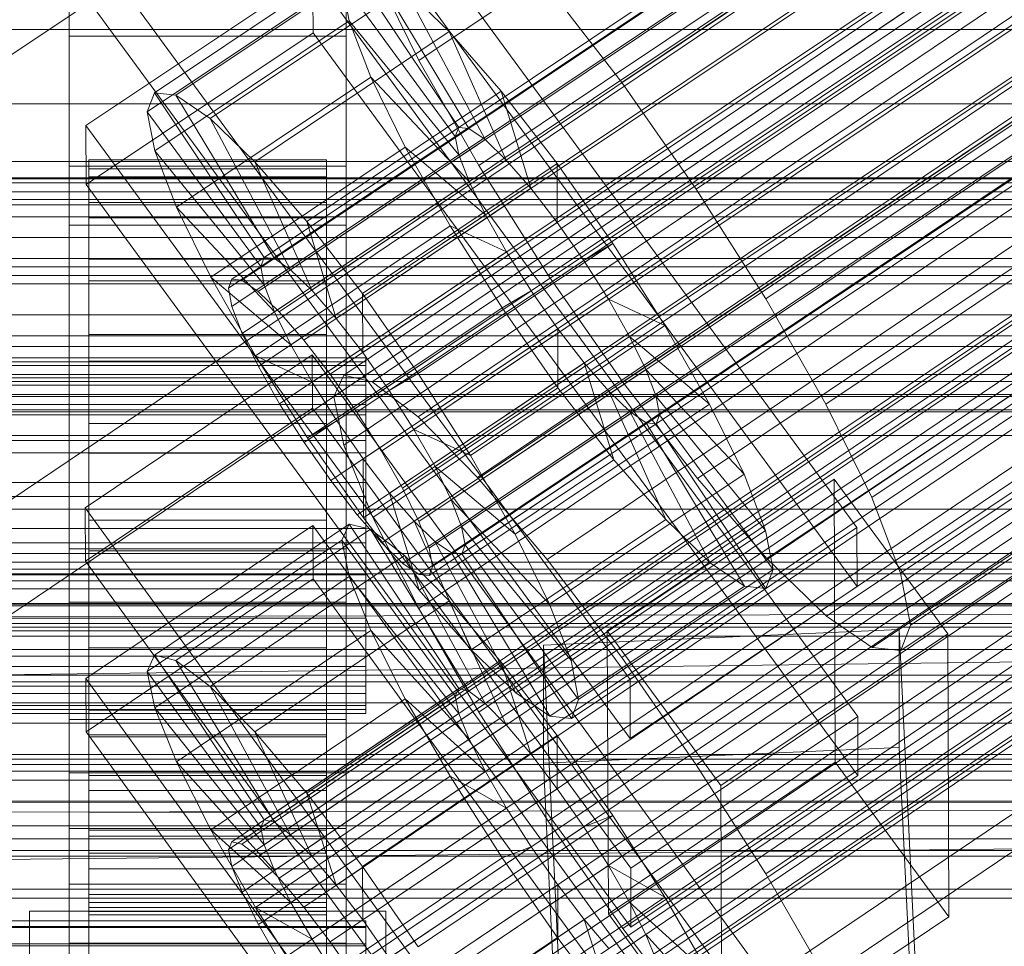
# Model space of a CAD drawing. Header units: millimetres. Extents: x -1970 to 61924, y -58230 to 6847.
# Tile 299 of 656: x 130 to 180, y -33232 to -33186. Entities that reach past the tile are written whole.
import ezdxf

# ---------------------------------------------------------------- set-up
doc = ezdxf.new("R2010")
doc.units = ezdxf.units.MM
for name, color, linetype, lineweight in [('frontal_C01', 7, 'Continuous', 0), ('frontal_C02', 7, 'Continuous', 0), ('frontal_C03', 7, 'Continuous', 0), ('frontal_secador', 7, 'Continuous', 0)]:
    doc.layers.add(name, color=color, linetype=linetype, lineweight=lineweight)

msp = doc.modelspace()

# ---------------------------------------------------------------- linework, layer by layer
at = {"layer": 'frontal_C01'}
for p, q in [((146.872, -33203.459), (331.181, -33079.124)), ((148.32, -33203.808), (332.629, -33079.473)), ((146.383, -33204.548), (330.692, -33080.214)), ((150.629, -33205.573), (334.938, -33081.238)), ((146.887, -33207.003), (331.197, -33082.669)), ((141.045, -33227.429), (354.844, -33083.201)), ((141.218, -33227.043), (355.017, -33082.814)), ((141.731, -33227.166), (355.53, -33082.938)), ((142.549, -33227.792), (356.348, -33083.564)), ((141.224, -33228.299), (355.022, -33084.07)), ((143.617, -33228.876), (357.415, -33084.648)), ((153.641, -33208.633), (337.95, -33084.299)), ((141.742, -33229.593), (355.541, -33085.365)), ((144.861, -33230.346), (358.659, -33086.117)), ((148.35, -33210.656), (332.659, -33086.321)), ((142.565, -33231.223), (356.363, -33086.995)), ((359.995, -33087.872), (146.196, -33232.1)), ((157.152, -33212.78), (341.461, -33088.446)), ((143.635, -33233.079), (357.434, -33088.851)), ((147.533, -33234.02), (361.332, -33089.791)), ((144.881, -33235.033), (358.68, -33090.805)), ((150.672, -33215.258), (334.981, -33090.923)), ((148.779, -33235.974), (362.578, -33091.746)), ((146.218, -33236.953), (360.017, -33092.725)), ((149.85, -33237.829), (363.648, -33093.601)), ((345.231, -33093.397), (160.922, -33217.731)), ((147.554, -33238.707), (361.352, -33094.479)), ((150.672, -33239.46), (364.471, -33095.232)), ((148.798, -33240.177), (362.596, -33095.948)), ((153.694, -33220.495), (338.003, -33096.16)), ((151.191, -33240.754), (364.989, -33096.526)), ((149.865, -33241.261), (363.664, -33097.033)), ((150.683, -33241.887), (364.482, -33097.658)), ((151.369, -33241.624), (365.168, -33097.396)), ((151.196, -33242.01), (364.995, -33097.782)), ((164.693, -33223.149), (349.002, -33098.815)), ((157.211, -33226.01), (341.52, -33101.675)), ((168.21, -33228.665), (352.519, -33104.33)), ((160.982, -33231.428), (345.291, -33107.093)), ((171.232, -33233.902), (355.541, -33109.567)), ((164.752, -33236.379), (349.061, -33112.044)), ((228.298, -33143.494), (130, -33209.806)), ((130, -33215.586), (228.298, -33149.274)), ((-342.5, -33189.755), (342.5, -33189.755)), ((342.5, -33195.462), (-342.5, -33195.462)), ((300, -33197.985), (-300, -33197.985)), ((300, -33202.015), (-300, -33202.015)), ((133.809, -33210.173), (145.277, -33202.437)), ((145.277, -33202.437), (145.289, -33205.133)), ((145.277, -33202.437), (172.809, -33240.291)), ((146.383, -33204.548), (146.872, -33203.459)), ((146.872, -33203.459), (148.32, -33203.808)), ((148.32, -33203.808), (150.629, -33205.573)), ((342.5, -33204.538), (-342.5, -33204.538)), ((146.887, -33207.003), (146.383, -33204.548)), ((145.289, -33205.133), (133.821, -33212.87)), ((172.821, -33242.988), (145.289, -33205.133)), ((150.629, -33205.573), (153.641, -33208.633)), ((148.35, -33210.656), (146.887, -33207.003)), ((153.641, -33208.633), (157.152, -33212.78)), ((133.821, -33212.87), (133.809, -33210.173)), ((161.341, -33248.028), (133.809, -33210.173)), ((342.5, -33210.245), (-342.5, -33210.245)), ((150.672, -33215.258), (148.35, -33210.656)), ((133.847, -33218.801), (145.315, -33211.065)), ((137.313, -33217.622), (147.143, -33210.991)), ((145.315, -33211.065), (145.327, -33213.761)), ((145.315, -33211.065), (172.847, -33248.919)), ((147.143, -33210.991), (146.777, -33211.806)), ((148.226, -33211.252), (147.143, -33210.991)), ((147.143, -33210.991), (152.686, -33219.306)), ((138.396, -33217.883), (148.226, -33211.252)), ((149.953, -33212.573), (148.226, -33211.252)), ((148.226, -33211.252), (153.199, -33219.43)), ((136.948, -33218.437), (146.777, -33211.806)), ((146.777, -33211.806), (152.513, -33219.692)), ((146.777, -33211.806), (147.155, -33213.642)), ((133, -33214.932), (133, -33212.235)), ((133, -33212.235), (147, -33212.235)), ((133, -33258.458), (133, -33212.235)), ((140.123, -33219.204), (149.953, -33212.573)), ((147, -33212.235), (147, -33214.932)), ((147, -33212.235), (147, -33258.458)), ((152.207, -33214.862), (149.953, -33212.573)), ((149.953, -33212.573), (154.017, -33220.055)), ((133.821, -33212.87), (161.353, -33250.724)), ((157.152, -33212.78), (160.922, -33217.731)), ((137.325, -33220.274), (147.155, -33213.642)), ((147.155, -33213.642), (152.692, -33220.562)), ((147.155, -33213.642), (148.249, -33216.375)), ((145.327, -33213.761), (133.859, -33221.497)), ((172.859, -33251.615), (145.327, -33213.761)), ((147, -33214.932), (133, -33214.932)), ((133, -33214.932), (133, -33261.154)), ((142.377, -33221.493), (152.207, -33214.862)), ((147, -33261.154), (147, -33214.932)), ((154.833, -33217.964), (152.207, -33214.862)), ((152.207, -33214.862), (155.085, -33221.14)), ((153.694, -33220.495), (150.672, -33215.258)), ((138.419, -33223.006), (148.249, -33216.375)), ((148.249, -33216.375), (153.21, -33221.857)), ((148.249, -33216.375), (149.985, -33219.817)), ((136.948, -33218.437), (137.313, -33217.622)), ((142.856, -33225.937), (137.313, -33217.622)), ((137.313, -33217.622), (138.396, -33217.883)), ((143.369, -33226.061), (138.396, -33217.883)), ((138.396, -33217.883), (140.123, -33219.204)), ((145.003, -33224.595), (154.833, -33217.964)), ((157.653, -33221.667), (154.833, -33217.964)), ((154.833, -33217.964), (156.329, -33222.609)), ((160.922, -33217.731), (164.693, -33223.149)), ((342.5, -33218.63), (-342.5, -33218.63)), ((142.683, -33226.324), (136.948, -33218.437)), ((137.325, -33220.274), (136.948, -33218.437)), ((133.859, -33221.497), (133.847, -33218.801)), ((161.379, -33256.655), (133.847, -33218.801)), ((144.188, -33226.687), (140.123, -33219.204)), ((140.123, -33219.204), (142.377, -33221.493)), ((152.686, -33219.306), (142.856, -33225.937)), ((153.199, -33219.43), (143.369, -33226.061)), ((152.513, -33219.692), (152.686, -33219.306)), ((152.686, -33219.306), (153.199, -33219.43)), ((153.199, -33219.43), (154.017, -33220.055)), ((140.156, -33226.448), (149.985, -33219.817)), ((152.513, -33219.692), (142.683, -33226.324)), ((154.017, -33220.055), (144.188, -33226.687)), ((149.985, -33219.817), (154.033, -33223.487)), ((149.985, -33219.817), (152.246, -33223.734)), ((152.692, -33220.562), (152.513, -33219.692)), ((154.017, -33220.055), (155.085, -33221.14)), ((142.862, -33227.193), (137.325, -33220.274)), ((138.419, -33223.006), (137.325, -33220.274)), ((152.692, -33220.562), (142.862, -33227.193)), ((153.21, -33221.857), (152.692, -33220.562)), ((157.211, -33226.01), (153.694, -33220.495)), ((133, -33223.559), (133, -33220.863)), ((133, -33220.863), (147, -33220.863)), ((133, -33267.086), (133, -33220.863)), ((134, -33231.046), (134, -33221.047)), ((134, -33221.047), (134, -33221.639)), ((134, -33221.047), (146, -33221.047)), ((134, -33221.749), (134, -33221.047)), ((146, -33221.639), (146, -33221.047)), ((146, -33221.047), (146, -33231.046)), ((146, -33221.047), (146, -33221.749)), ((147, -33220.863), (147, -33223.559)), ((147, -33220.863), (147, -33267.086)), ((133.859, -33221.497), (161.391, -33259.352)), ((145.255, -33227.771), (142.377, -33221.493)), ((142.377, -33221.493), (145.003, -33224.595)), ((155.085, -33221.14), (145.255, -33227.771)), ((155.085, -33221.14), (156.329, -33222.609)), ((134, -33231.327), (134, -33221.639)), ((134, -33221.639), (134, -33223.486)), ((134, -33221.639), (146, -33221.639)), ((134, -33231.379), (134, -33221.749)), ((134, -33221.749), (146, -33221.749)), ((134, -33223.699), (134, -33221.749)), ((153.21, -33221.857), (143.38, -33228.488)), ((146, -33223.486), (146, -33221.639)), ((146, -33221.639), (146, -33231.327)), ((146, -33221.749), (146, -33231.379)), ((146, -33221.749), (146, -33223.699)), ((157.653, -33221.667), (147.823, -33228.299)), ((154.033, -33223.487), (153.21, -33221.857)), ((157.665, -33224.364), (157.653, -33221.667)), ((160.474, -33225.72), (157.653, -33221.667)), ((156.329, -33222.609), (146.499, -33229.24)), ((156.329, -33222.609), (157.665, -33224.364)), ((143.38, -33228.488), (138.419, -33223.006)), ((140.156, -33226.448), (138.419, -33223.006)), ((342.5, -33223.469), (-342.5, -33223.469)), ((147, -33223.559), (133, -33223.559)), ((133, -33223.559), (133, -33269.782)), ((134, -33232.201), (134, -33223.486)), ((134, -33223.486), (134, -33226.461)), ((134, -33223.486), (146, -33223.486)), ((154.033, -33223.487), (144.203, -33230.118)), ((146, -33226.461), (146, -33223.486)), ((146, -33223.486), (146, -33232.201)), ((147, -33269.782), (147, -33223.559)), ((155.103, -33225.343), (154.033, -33223.487)), ((164.693, -33223.149), (168.21, -33228.665)), ((134, -33232.302), (134, -33223.699)), ((134, -33223.699), (146, -33223.699)), ((134, -33226.762), (134, -33223.699)), ((142.416, -33230.366), (152.246, -33223.734)), ((146, -33223.699), (146, -33232.302)), ((146, -33223.699), (146, -33226.762)), ((152.246, -33223.734), (155.103, -33225.343)), ((152.246, -33223.734), (154.877, -33227.86)), ((146.499, -33229.24), (145.003, -33224.595)), ((145.003, -33224.595), (147.823, -33228.299)), ((147.835, -33230.995), (157.665, -33224.364)), ((157.665, -33224.364), (159.001, -33226.283)), ((155.103, -33225.343), (145.274, -33231.974)), ((156.35, -33227.297), (155.103, -33225.343)), ((142.856, -33225.937), (142.683, -33226.324)), ((143.369, -33226.061), (142.856, -33225.937)), ((144.188, -33226.687), (143.369, -33226.061)), ((150.644, -33232.351), (160.474, -33225.72)), ((160.982, -33231.428), (157.211, -33226.01)), ((160.474, -33225.72), (159.001, -33226.283)), ((163.105, -33229.846), (160.474, -33225.72)), ((134, -33233.611), (134, -33226.461)), ((134, -33226.461), (134, -33230.362)), ((134, -33226.461), (146, -33226.461)), ((144.203, -33230.118), (140.156, -33226.448)), ((142.416, -33230.366), (140.156, -33226.448)), ((142.683, -33226.324), (142.862, -33227.193)), ((146, -33230.362), (146, -33226.461)), ((146, -33226.461), (146, -33233.611)), ((159.001, -33226.283), (149.171, -33232.914)), ((159.001, -33226.283), (160.247, -33228.238)), ((134, -33233.753), (134, -33226.762)), ((134, -33226.762), (146, -33226.762)), ((134, -33230.73), (134, -33226.762)), ((141.045, -33227.429), (141.218, -33227.043)), ((141.218, -33227.043), (141.731, -33227.166)), ((145.255, -33227.771), (144.188, -33226.687)), ((146, -33226.762), (146, -33233.753)), ((146, -33226.762), (146, -33230.73)), ((141.224, -33228.299), (141.045, -33227.429)), ((141.731, -33227.166), (142.549, -33227.792)), ((142.862, -33227.193), (143.38, -33228.488)), ((156.35, -33227.297), (146.52, -33233.928)), ((154.877, -33227.86), (156.35, -33227.297)), ((157.686, -33229.217), (156.35, -33227.297)), ((142.549, -33227.792), (143.617, -33228.876)), ((145.047, -33234.491), (154.877, -33227.86)), ((146.499, -33229.24), (145.255, -33227.771)), ((154.877, -33227.86), (157.698, -33231.913)), ((141.742, -33229.593), (141.224, -33228.299)), ((143.38, -33228.488), (144.203, -33230.118)), ((147.823, -33228.299), (147.835, -33230.995)), ((147.823, -33228.299), (150.644, -33232.351)), ((160.247, -33228.238), (150.417, -33234.869)), ((163.105, -33229.846), (160.247, -33228.238)), ((160.247, -33228.238), (161.318, -33230.093)), ((143.617, -33228.876), (144.861, -33230.346)), ((168.21, -33228.665), (171.232, -33233.902)), ((147.835, -33230.995), (146.499, -33229.24)), ((157.686, -33229.217), (147.856, -33235.848)), ((157.698, -33231.913), (157.686, -33229.217)), ((159.022, -33230.971), (157.686, -33229.217)), ((342.5, -33229.887), (-342.5, -33229.887)), ((142.565, -33231.223), (141.742, -33229.593)), ((153.275, -33236.477), (163.105, -33229.846)), ((165.365, -33233.763), (163.105, -33229.846)), ((134, -33235.459), (134, -33230.362)), ((134, -33230.362), (134, -33234.923)), ((134, -33230.362), (146, -33230.362)), ((145.274, -33231.974), (142.416, -33230.366)), ((145.047, -33234.491), (142.416, -33230.366)), ((144.203, -33230.118), (145.274, -33231.974)), ((144.861, -33230.346), (146.196, -33232.1)), ((146, -33234.923), (146, -33230.362)), ((146, -33230.362), (146, -33235.459)), ((161.318, -33230.093), (151.488, -33236.724)), ((165.365, -33233.763), (161.318, -33230.093)), ((161.318, -33230.093), (162.14, -33231.724)), ((-148, -33231.046), (148, -33231.046)), ((134, -33235.633), (134, -33230.73)), ((134, -33230.73), (146, -33230.73)), ((134, -33235.334), (134, -33230.73)), ((134, -33231.327), (134, -33231.046)), ((146, -33231.046), (134, -33231.046)), ((134, -33231.046), (134, -33231.379)), ((146, -33230.73), (146, -33235.633)), ((146, -33230.73), (146, -33235.334)), ((146, -33231.046), (146, -33231.327)), ((146, -33231.379), (146, -33231.046)), ((149.171, -33232.914), (147.835, -33230.995)), ((148, -33231.327), (148, -33231.046)), ((148, -33231.046), (148, -33231.379)), ((159.022, -33230.971), (149.192, -33237.602)), ((160.518, -33235.616), (159.022, -33230.971)), ((160.266, -33232.44), (159.022, -33230.971)), ((-148, -33231.327), (148, -33231.327)), ((-148, -33231.379), (148, -33231.379)), ((134, -33232.201), (134, -33231.327)), ((146, -33231.327), (134, -33231.327)), ((146, -33231.379), (134, -33231.379)), ((134, -33231.379), (134, -33232.302)), ((143.635, -33233.079), (142.565, -33231.223)), ((146, -33231.327), (146, -33232.201)), ((146, -33232.302), (146, -33231.379)), ((148, -33232.201), (148, -33231.327)), ((148, -33231.379), (148, -33232.302)), ((164.752, -33236.379), (160.982, -33231.428)), ((145.274, -33231.974), (146.52, -33233.928)), ((147.868, -33238.544), (157.698, -33231.913)), ((162.14, -33231.724), (152.311, -33238.355)), ((157.698, -33231.913), (160.518, -33235.616)), ((167.102, -33237.205), (162.14, -33231.724)), ((162.14, -33231.724), (162.659, -33233.018)), ((-148, -33232.201), (148, -33232.201)), ((-148, -33232.302), (148, -33232.302)), ((134, -33233.611), (134, -33232.201)), ((146, -33232.201), (134, -33232.201)), ((146, -33232.302), (134, -33232.302)), ((134, -33232.302), (134, -33233.753)), ((146, -33232.201), (146, -33233.611)), ((146, -33233.753), (146, -33232.302)), ((146.196, -33232.1), (147.533, -33234.02)), ((148, -33233.611), (148, -33232.201)), ((148, -33232.302), (148, -33233.753))]:
    msp.add_line(p, q, dxfattribs=at)
at = {"layer": 'frontal_C02'}
for p, q in [((141.218, -33198.616), (355.017, -33055.64)), ((141.731, -33198.672), (355.53, -33055.696)), ((141.045, -33199.07), (354.844, -33056.095)), ((142.549, -33199.234), (356.348, -33056.259)), ((141.224, -33200.004), (355.022, -33057.029)), ((143.617, -33200.265), (357.415, -33057.29)), ((141.742, -33201.354), (355.541, -33058.379)), ((144.861, -33201.694), (358.659, -33058.719)), ((142.565, -33203.028), (356.363, -33060.052)), ((359.995, -33060.448), (146.196, -33203.423)), ((143.635, -33204.911), (357.434, -33061.936)), ((147.533, -33205.336), (361.332, -33062.36)), ((144.881, -33206.876), (358.68, -33063.901)), ((148.779, -33207.3), (362.578, -33064.325)), ((150.672, -33187.559), (334.981, -33064.304)), ((146.218, -33208.788), (360.017, -33065.813)), ((345.231, -33065.42), (160.922, -33188.675)), ((149.85, -33209.184), (363.648, -33066.209)), ((147.554, -33210.518), (361.352, -33067.542)), ((150.672, -33210.857), (364.471, -33067.882)), ((148.798, -33211.947), (362.596, -33068.971)), ((151.191, -33212.207), (364.989, -33069.232)), ((153.694, -33192.874), (338.003, -33069.619)), ((149.865, -33212.977), (363.664, -33070.002)), ((151.369, -33213.141), (365.168, -33070.166)), ((150.683, -33213.54), (364.482, -33070.565)), ((151.196, -33213.596), (364.995, -33070.62)), ((164.693, -33194.072), (349.002, -33070.817)), ((157.211, -33198.419), (341.52, -33075.164)), ((168.21, -33199.617), (352.519, -33076.362)), ((160.982, -33203.816), (345.291, -33080.561)), ((171.232, -33204.932), (355.541, -33081.678)), ((164.752, -33208.697), (349.061, -33085.442)), ((173.554, -33209.656), (357.863, -33086.401)), ((168.263, -33212.729), (352.572, -33089.475)), ((175.016, -33213.465), (359.326, -33090.211)), ((171.275, -33215.639), (355.584, -33092.384)), ((175.521, -33216.101), (359.83, -33092.846)), ((173.584, -33217.226), (357.893, -33093.972)), ((175.032, -33217.384), (359.341, -33094.129)), ((130, -33187.33), (228.298, -33121.594)), ((145.277, -33173.65), (172.809, -33211.173)), ((172.821, -33214.153), (145.289, -33176.631)), ((161.341, -33218.842), (133.809, -33181.319)), ((137.313, -33189.198), (147.143, -33182.624)), ((138.396, -33189.316), (148.226, -33182.742)), ((147.143, -33182.624), (152.686, -33190.947)), ((148.226, -33182.742), (153.199, -33191.003)), ((133.847, -33190.857), (145.315, -33183.188)), ((145.315, -33183.188), (145.327, -33186.168)), ((145.315, -33183.188), (172.847, -33220.71)), ((150.672, -33187.559), (148.35, -33182.835)), ((133, -33186.342), (133, -33183.362)), ((133, -33229.18), (133, -33183.362)), ((136.948, -33190.158), (146.777, -33183.584)), ((146.777, -33183.584), (152.513, -33191.401)), ((146.777, -33183.584), (147.155, -33185.556)), ((147, -33183.362), (147, -33186.342)), ((147, -33183.362), (147, -33229.18)), ((157.152, -33183.794), (160.922, -33188.675)), ((133.821, -33184.3), (161.353, -33221.822)), ((140.123, -33190.503), (149.953, -33183.93)), ((152.207, -33186.106), (149.953, -33183.93)), ((149.953, -33183.93), (154.017, -33191.565)), ((137.325, -33192.129), (147.155, -33185.556)), ((147.155, -33185.556), (152.692, -33192.335)), ((147.155, -33185.556), (148.249, -33188.405)), ((145.327, -33186.168), (133.859, -33193.838)), ((142.377, -33192.68), (152.207, -33186.106)), ((172.859, -33223.691), (145.327, -33186.168)), ((154.833, -33189.122), (152.207, -33186.106)), ((152.207, -33186.106), (155.085, -33192.596)), ((147, -33186.342), (133, -33186.342)), ((133, -33186.342), (133, -33232.161)), ((147, -33232.161), (147, -33186.342)), ((153.694, -33192.874), (150.672, -33187.559)), ((138.419, -33194.979), (148.249, -33188.405)), ((148.249, -33188.405), (153.21, -33193.685)), ((148.249, -33188.405), (149.985, -33191.939)), ((160.922, -33188.675), (164.693, -33194.072)), ((136.948, -33190.158), (137.313, -33189.198)), ((142.856, -33197.52), (137.313, -33189.198)), ((137.313, -33189.198), (138.396, -33189.316)), ((145.003, -33195.696), (154.833, -33189.122)), ((157.653, -33192.774), (154.833, -33189.122)), ((154.833, -33189.122), (156.329, -33194.025)), ((143.369, -33197.576), (138.396, -33189.316)), ((138.396, -33189.316), (140.123, -33190.503)), ((142.683, -33197.975), (136.948, -33190.158)), ((137.325, -33192.129), (136.948, -33190.158)), ((144.188, -33198.139), (140.123, -33190.503)), ((140.123, -33190.503), (142.377, -33192.68)), ((133.859, -33193.838), (133.847, -33190.857)), ((161.379, -33228.38), (133.847, -33190.857)), ((152.686, -33190.947), (142.856, -33197.52)), ((153.199, -33191.003), (143.369, -33197.576)), ((152.513, -33191.401), (152.686, -33190.947)), ((152.686, -33190.947), (153.199, -33191.003)), ((153.199, -33191.003), (154.017, -33191.565)), ((152.513, -33191.401), (142.683, -33197.975)), ((154.017, -33191.565), (144.188, -33198.139)), ((152.692, -33192.335), (152.513, -33191.401)), ((154.017, -33191.565), (155.085, -33192.596)), ((142.862, -33198.909), (137.325, -33192.129)), ((138.419, -33194.979), (137.325, -33192.129)), ((140.156, -33198.512), (149.985, -33191.939)), ((149.985, -33191.939), (154.033, -33195.359)), ((149.985, -33191.939), (152.246, -33195.915)), ((134, -33202.583), (134, -33192.591)), ((134, -33192.591), (134, -33193.038)), ((134, -33192.591), (146, -33192.591)), ((134, -33193.439), (134, -33192.591)), ((145.255, -33199.169), (142.377, -33192.68)), ((142.377, -33192.68), (145.003, -33195.696)), ((152.692, -33192.335), (142.862, -33198.909)), ((155.085, -33192.596), (145.255, -33199.169)), ((146, -33193.038), (146, -33192.591)), ((146, -33192.591), (146, -33202.583)), ((146, -33192.591), (146, -33193.439)), ((153.21, -33193.685), (152.692, -33192.335)), ((155.085, -33192.596), (156.329, -33194.025)), ((133, -33195.88), (133, -33192.9)), ((133, -33192.9), (147, -33192.9)), ((133, -33238.718), (133, -33192.9)), ((134, -33202.794), (134, -33193.038)), ((134, -33193.038), (134, -33194.747)), ((134, -33193.038), (146, -33193.038)), ((146, -33194.747), (146, -33193.038)), ((146, -33193.038), (146, -33202.794)), ((147, -33192.9), (147, -33195.88)), ((147, -33192.9), (147, -33238.718)), ((157.653, -33192.774), (147.823, -33199.347)), ((157.211, -33198.419), (153.694, -33192.874)), ((157.665, -33195.754), (157.653, -33192.774)), ((160.474, -33196.811), (157.653, -33192.774)), ((134, -33202.985), (134, -33193.439)), ((134, -33193.439), (146, -33193.439)), ((134, -33195.523), (134, -33193.439)), ((153.21, -33193.685), (143.38, -33200.259)), ((146, -33193.439), (146, -33202.985)), ((146, -33193.439), (146, -33195.523)), ((154.033, -33195.359), (153.21, -33193.685)), ((133.859, -33193.838), (161.391, -33231.36)), ((156.329, -33194.025), (146.499, -33200.598)), ((156.329, -33194.025), (157.665, -33195.754)), ((164.693, -33194.072), (168.21, -33199.617)), ((450, -33194.595), (-450, -33194.595)), ((134, -33203.604), (134, -33194.747)), ((134, -33194.747), (134, -33197.603)), ((134, -33194.747), (146, -33194.747)), ((146, -33197.603), (146, -33194.747)), ((146, -33194.747), (146, -33203.604)), ((143.38, -33200.259), (138.419, -33194.979)), ((140.156, -33198.512), (138.419, -33194.979)), ((134, -33203.972), (134, -33195.523)), ((134, -33195.523), (146, -33195.523)), ((134, -33198.701), (134, -33195.523)), ((154.033, -33195.359), (144.203, -33201.932)), ((146.499, -33200.598), (145.003, -33195.696)), ((145.003, -33195.696), (147.823, -33199.347)), ((146, -33195.523), (146, -33203.972)), ((146, -33195.523), (146, -33198.701)), ((155.103, -33197.242), (154.033, -33195.359)), ((147, -33195.88), (133, -33195.88)), ((133, -33195.88), (133, -33241.698)), ((142.416, -33202.488), (152.246, -33195.915)), ((147, -33241.698), (147, -33195.88)), ((147.835, -33202.328), (157.665, -33195.754)), ((152.246, -33195.915), (155.103, -33197.242)), ((152.246, -33195.915), (154.877, -33200.062)), ((157.665, -33195.754), (159.001, -33197.666)), ((155.103, -33197.242), (145.274, -33203.816)), ((150.644, -33203.384), (160.474, -33196.811)), ((156.35, -33199.207), (155.103, -33197.242)), ((160.474, -33196.811), (159.001, -33197.666)), ((163.105, -33200.959), (160.474, -33196.811)), ((134, -33204.957), (134, -33197.603)), ((134, -33197.603), (134, -33201.412)), ((134, -33197.603), (146, -33197.603)), ((142.856, -33197.52), (142.683, -33197.975)), ((143.369, -33197.576), (142.856, -33197.52)), ((144.188, -33198.139), (143.369, -33197.576)), ((146, -33201.412), (146, -33197.603)), ((146, -33197.603), (146, -33204.957)), ((159.001, -33197.666), (149.171, -33204.24)), ((159.001, -33197.666), (160.247, -33199.631)), ((142.683, -33197.975), (142.862, -33198.909)), ((145.255, -33199.169), (144.188, -33198.139)), ((134, -33205.477), (134, -33198.701)), ((134, -33198.701), (146, -33198.701)), ((134, -33202.756), (134, -33198.701)), ((144.203, -33201.932), (140.156, -33198.512)), ((142.416, -33202.488), (140.156, -33198.512)), ((141.045, -33199.07), (141.218, -33198.616)), ((141.218, -33198.616), (141.731, -33198.672)), ((141.731, -33198.672), (142.549, -33199.234)), ((146, -33198.701), (146, -33205.477)), ((146, -33198.701), (146, -33202.756)), ((160.982, -33203.816), (157.211, -33198.419)), ((141.224, -33200.004), (141.045, -33199.07)), ((142.862, -33198.909), (143.38, -33200.259)), ((146.499, -33200.598), (145.255, -33199.169)), ((156.35, -33199.207), (146.52, -33205.78)), ((154.877, -33200.062), (156.35, -33199.207)), ((157.686, -33201.119), (156.35, -33199.207)), ((142.549, -33199.234), (143.617, -33200.265)), ((147.823, -33199.347), (147.835, -33202.328)), ((147.823, -33199.347), (150.644, -33203.384)), ((160.247, -33199.631), (150.417, -33206.205)), ((163.105, -33200.959), (160.247, -33199.631)), ((160.247, -33199.631), (161.318, -33201.515)), ((168.21, -33199.617), (171.232, -33204.932)), ((141.742, -33201.354), (141.224, -33200.004)), ((145.047, -33206.636), (154.877, -33200.062)), ((154.877, -33200.062), (157.698, -33204.1)), ((143.38, -33200.259), (144.203, -33201.932)), ((143.617, -33200.265), (144.861, -33201.694)), ((147.835, -33202.328), (146.499, -33200.598)), ((157.686, -33201.119), (147.856, -33207.693)), ((153.275, -33207.532), (163.105, -33200.959)), ((157.698, -33204.1), (157.686, -33201.119)), ((159.022, -33202.849), (157.686, -33201.119)), ((165.365, -33204.935), (163.105, -33200.959)), ((134, -33206.761), (134, -33201.412)), ((134, -33201.412), (134, -33205.913)), ((134, -33201.412), (146, -33201.412)), ((142.565, -33203.028), (141.742, -33201.354)), ((144.861, -33201.694), (146.196, -33203.423)), ((146, -33205.913), (146, -33201.412)), ((146, -33201.412), (146, -33206.761)), ((161.318, -33201.515), (151.488, -33208.088)), ((165.365, -33204.935), (161.318, -33201.515)), ((161.318, -33201.515), (162.14, -33203.188)), ((144.203, -33201.932), (145.274, -33203.816)), ((-148, -33202.583), (148, -33202.583)), ((134, -33202.794), (134, -33202.583)), ((146, -33202.583), (134, -33202.583)), ((134, -33202.583), (134, -33202.985)), ((145.274, -33203.816), (142.416, -33202.488)), ((145.047, -33206.636), (142.416, -33202.488)), ((146, -33202.583), (146, -33202.794)), ((146, -33202.985), (146, -33202.583)), ((149.171, -33204.24), (147.835, -33202.328)), ((148, -33202.794), (148, -33202.583)), ((148, -33202.583), (148, -33202.985)), ((-148, -33202.794), (148, -33202.794)), ((-148, -33202.985), (148, -33202.985)), ((134, -33207.398), (134, -33202.756)), ((134, -33202.756), (146, -33202.756)), ((134, -33207.412), (134, -33202.756)), ((134, -33203.604), (134, -33202.794)), ((146, -33202.794), (134, -33202.794)), ((146, -33202.985), (134, -33202.985)), ((134, -33202.985), (134, -33203.972)), ((143.635, -33204.911), (142.565, -33203.028)), ((146, -33202.756), (146, -33207.398)), ((146, -33202.756), (146, -33207.412)), ((146, -33202.794), (146, -33203.604)), ((146, -33203.972), (146, -33202.985)), ((148, -33203.604), (148, -33202.794)), ((148, -33202.985), (148, -33203.972)), ((159.022, -33202.849), (149.192, -33209.422)), ((162.14, -33203.188), (152.311, -33209.762)), ((160.518, -33207.751), (159.022, -33202.849)), ((160.266, -33204.277), (159.022, -33202.849)), ((167.102, -33208.468), (162.14, -33203.188)), ((162.14, -33203.188), (162.659, -33204.538)), ((-148, -33203.604), (148, -33203.604)), ((134, -33204.957), (134, -33203.604)), ((146, -33203.604), (134, -33203.604)), ((146, -33203.604), (146, -33204.957)), ((146.196, -33203.423), (147.533, -33205.336)), ((148, -33204.957), (148, -33203.604)), ((149.171, -33204.24), (150.644, -33203.384)), ((150.644, -33203.384), (153.275, -33207.532)), ((-148, -33203.972), (148, -33203.972)), ((146, -33203.972), (134, -33203.972)), ((134, -33203.972), (134, -33205.477)), ((145.274, -33203.816), (146.52, -33205.78)), ((146, -33205.477), (146, -33203.972)), ((147.868, -33210.673), (157.698, -33204.1)), ((148, -33203.972), (148, -33205.477)), ((157.698, -33204.1), (160.518, -33207.751)), ((164.752, -33208.697), (160.982, -33203.816)), ((150.417, -33206.205), (149.171, -33204.24)), ((160.266, -33204.277), (150.436, -33210.851)), ((162.659, -33204.538), (152.829, -33211.112)), ((163.144, -33210.767), (160.266, -33204.277)), ((161.333, -33205.308), (160.266, -33204.277)), ((168.196, -33211.317), (162.659, -33204.538)), ((162.659, -33204.538), (162.837, -33205.472)), ((-148, -33204.957), (148, -33204.957)), ((134, -33206.761), (134, -33204.957)), ((146, -33204.957), (134, -33204.957)), ((144.881, -33206.876), (143.635, -33204.911)), ((146, -33204.957), (146, -33206.761)), ((148, -33206.761), (148, -33204.957)), ((155.535, -33211.508), (165.365, -33204.935)), ((167.102, -33208.468), (165.365, -33204.935)), ((171.232, -33204.932), (173.554, -33209.656)), ((-148, -33205.477), (148, -33205.477)), ((146, -33205.477), (134, -33205.477)), ((134, -33205.477), (134, -33207.398)), ((146, -33207.398), (146, -33205.477)), ((147.533, -33205.336), (148.779, -33207.3)), ((148, -33205.477), (148, -33207.398)), ((161.333, -33205.308), (151.503, -33211.882)), ((162.837, -33205.472), (153.008, -33212.046)), ((165.397, -33212.943), (161.333, -33205.308)), ((162.151, -33205.871), (161.333, -33205.308)), ((162.837, -33205.472), (162.664, -33205.927)), ((168.573, -33213.289), (162.837, -33205.472)), ((134, -33205.913), (134, -33208.893)), ((146, -33205.913), (134, -33205.913)), ((134, -33205.913), (134, -33210.8)), ((146.52, -33205.78), (145.047, -33206.636)), ((146, -33208.893), (146, -33205.913)), ((146, -33210.8), (146, -33205.913)), ((146.52, -33205.78), (147.856, -33207.693)), ((162.151, -33205.871), (152.321, -33212.444)), ((162.664, -33205.927), (152.835, -33212.5)), ((167.125, -33214.131), (162.151, -33205.871)), ((162.664, -33205.927), (162.151, -33205.871)), ((168.208, -33214.249), (162.664, -33205.927)), ((-450, -33206.517), (450, -33206.517)), ((147.868, -33210.673), (145.047, -33206.636)), ((151.488, -33208.088), (150.417, -33206.205)), ((150.417, -33206.205), (153.275, -33207.532)), ((-148, -33206.761), (148, -33206.761)), ((134, -33208.893), (134, -33206.761)), ((146, -33206.761), (134, -33206.761)), ((146.218, -33208.788), (144.881, -33206.876)), ((146, -33206.761), (146, -33208.893)), ((148, -33208.893), (148, -33206.761)), ((-148, -33207.398), (148, -33207.398)), ((146, -33207.398), (134, -33207.398)), ((134, -33207.398), (134, -33209.603)), ((134, -33209.603), (134, -33207.412)), ((134, -33207.412), (146, -33207.412)), ((134, -33212.352), (134, -33207.412)), ((146, -33209.603), (146, -33207.398)), ((146, -33207.412), (146, -33209.603)), ((146, -33207.412), (146, -33212.352)), ((148, -33207.398), (148, -33209.603)), ((148.779, -33207.3), (149.85, -33209.184)), ((153.275, -33207.532), (155.535, -33211.508)), ((147.856, -33207.693), (147.868, -33210.673)), ((147.856, -33207.693), (149.192, -33209.422)), ((150.688, -33214.324), (160.518, -33207.751)), ((152.311, -33209.762), (151.488, -33208.088)), ((151.488, -33208.088), (155.535, -33211.508)), ((160.518, -33207.751), (163.144, -33210.767)), ((157.272, -33215.041), (167.102, -33208.468)), ((168.196, -33211.317), (167.102, -33208.468)), ((148, -33208.893), (-148, -33208.893)), ((134, -33208.893), (146, -33208.893)), ((134, -33211.208), (134, -33208.893)), ((146, -33208.893), (146, -33211.208)), ((147.554, -33210.518), (146.218, -33208.788)), ((148, -33211.208), (148, -33208.893)), ((149.85, -33209.184), (150.672, -33210.857)), ((160.19, -33216.384), (171.658, -33208.715)), ((168.263, -33212.729), (164.752, -33208.697)), ((171.658, -33208.715), (171.715, -33223.022)), ((171.658, -33208.715), (177.394, -33216.532)), ((-148, -33209.603), (148, -33209.603)), ((146, -33209.603), (134, -33209.603)), ((134, -33209.603), (134, -33211.943)), ((146, -33211.943), (146, -33209.603)), ((148, -33209.603), (148, -33211.943)), ((149.192, -33209.422), (150.688, -33214.324)), ((149.192, -33209.422), (150.436, -33210.851)), ((173.554, -33209.656), (175.016, -33213.465)), ((152.829, -33211.112), (152.311, -33209.762)), ((152.311, -33209.762), (157.272, -33215.041)), ((148.798, -33211.947), (147.554, -33210.518)), ((150.688, -33214.324), (147.868, -33210.673)), ((134, -33211.208), (134, -33210.8)), ((134, -33210.8), (134, -33215.74)), ((134, -33210.8), (146, -33210.8)), ((146, -33215.74), (146, -33210.8)), ((146, -33210.8), (146, -33211.208)), ((150.436, -33210.851), (153.314, -33217.341)), ((150.436, -33210.851), (151.503, -33211.882)), ((150.672, -33210.857), (151.191, -33212.207)), ((153.008, -33212.046), (152.829, -33211.112)), ((152.829, -33211.112), (158.366, -33217.891)), ((153.314, -33217.341), (163.144, -33210.767)), ((172.809, -33211.173), (161.341, -33218.842)), ((163.144, -33210.767), (165.397, -33212.943)), ((172.821, -33214.153), (172.809, -33211.173)), ((-148, -33211.208), (148, -33211.208)), ((134, -33213.548), (134, -33211.208)), ((146, -33211.208), (134, -33211.208)), ((146, -33211.208), (146, -33213.548)), ((148, -33213.548), (148, -33211.208)), ((155.535, -33211.508), (157.272, -33215.041)), ((158.366, -33217.891), (168.196, -33211.317)), ((168.573, -33213.289), (168.196, -33211.317)), ((-148, -33211.943), (148, -33211.943)), ((134, -33211.943), (134, -33212.352)), ((146, -33211.943), (134, -33211.943)), ((134, -33211.943), (134, -33214.258)), ((146, -33212.352), (146, -33211.943)), ((146, -33214.258), (146, -33211.943)), ((148, -33211.943), (148, -33214.258)), ((149.865, -33212.977), (148.798, -33211.947)), ((151.503, -33211.882), (155.567, -33219.517)), ((151.503, -33211.882), (152.321, -33212.444)), ((152.835, -33212.5), (153.008, -33212.046)), ((153.008, -33212.046), (158.743, -33219.863)), ((134, -33212.352), (146, -33212.352)), ((134, -33217.239), (134, -33212.352)), ((146, -33212.352), (146, -33217.239)), ((151.191, -33212.207), (151.369, -33213.141)), ((152.321, -33212.444), (157.295, -33220.704)), ((152.321, -33212.444), (152.835, -33212.5)), ((152.835, -33212.5), (158.378, -33220.822)), ((150.683, -33213.54), (149.865, -33212.977)), ((151.369, -33213.141), (151.196, -33213.596)), ((155.567, -33219.517), (165.397, -33212.943)), ((165.397, -33212.943), (167.125, -33214.131)), ((171.275, -33215.639), (168.263, -33212.729)), ((-148, -33213.548), (148, -33213.548)), ((134, -33215.754), (134, -33213.548)), ((134, -33213.548), (134, -33215.74)), ((146, -33213.548), (134, -33213.548)), ((146, -33215.74), (146, -33213.548)), ((146, -33213.548), (146, -33215.754)), ((148, -33215.754), (148, -33213.548)), ((151.196, -33213.596), (150.683, -33213.54)), ((158.743, -33219.863), (168.573, -33213.289)), ((168.208, -33214.249), (168.573, -33213.289)), ((175.016, -33213.465), (175.521, -33216.101)), ((157.295, -33220.704), (167.125, -33214.131)), ((161.353, -33221.822), (172.821, -33214.153)), ((167.125, -33214.131), (168.208, -33214.249)), ((-148, -33214.258), (148, -33214.258)), ((134, -33214.258), (134, -33217.239)), ((146, -33214.258), (134, -33214.258)), ((134, -33214.258), (134, -33216.39)), ((146, -33217.239), (146, -33214.258)), ((146, -33216.39), (146, -33214.258)), ((148, -33214.258), (148, -33216.39)), ((153.314, -33217.341), (150.688, -33214.324)), ((158.378, -33220.822), (168.208, -33214.249)), ((157.272, -33215.041), (158.366, -33217.891)), ((173.584, -33217.226), (171.275, -33215.639)), ((-148, -33215.754), (148, -33215.754)), ((134, -33215.74), (134, -33220.396)), ((134, -33215.74), (146, -33215.74)), ((134, -33217.674), (134, -33215.754)), ((134, -33215.754), (134, -33220.396)), ((146, -33215.754), (134, -33215.754)), ((146, -33220.396), (146, -33215.74)), ((146, -33220.396), (146, -33215.754)), ((146, -33215.754), (146, -33217.674)), ((148, -33217.674), (148, -33215.754)), ((175.521, -33216.101), (175.032, -33217.384)), ((-148, -33216.39), (148, -33216.39)), ((134, -33216.39), (134, -33221.74)), ((146, -33216.39), (134, -33216.39)), ((134, -33216.39), (134, -33218.194)), ((146, -33221.74), (146, -33216.39)), ((146, -33218.194), (146, -33216.39)), ((148, -33216.39), (148, -33218.194)), ((156.962, -33217.118), (174.943, -33216.325)), ((160.247, -33230.691), (160.19, -33216.384)), ((165.926, -33224.201), (160.19, -33216.384)), ((177.394, -33216.532), (165.926, -33224.201)), ((174.943, -33216.325), (174.943, -33222.288)), ((174.943, -33216.325), (177.811, -33275.591)), ((177.451, -33230.839), (177.394, -33216.532)), ((156.962, -33223.08), (156.962, -33217.118)), ((159.83, -33276.384), (156.962, -33217.118)), ((134, -33217.239), (146, -33217.239)), ((134, -33221.74), (134, -33217.239)), ((146, -33217.239), (146, -33221.74)), ((155.567, -33219.517), (153.314, -33217.341)), ((175.032, -33217.384), (173.584, -33217.226)), ((-148, -33217.674), (148, -33217.674)), ((134, -33219.18), (134, -33217.674)), ((134, -33217.674), (134, -33224.451)), ((146, -33217.674), (134, -33217.674)), ((146, -33224.451), (146, -33217.674)), ((146, -33217.674), (146, -33219.18)), ((148, -33219.18), (148, -33217.674)), ((158.366, -33217.891), (158.743, -33219.863)), ((-148, -33218.194), (148, -33218.194)), ((134, -33218.194), (134, -33225.548)), ((146, -33218.194), (134, -33218.194)), ((134, -33218.194), (134, -33219.547)), ((146, -33225.548), (146, -33218.194)), ((146, -33219.547), (146, -33218.194)), ((148, -33218.194), (148, -33219.547)), ((161.341, -33218.842), (161.353, -33221.822)), ((-148, -33219.18), (148, -33219.18)), ((-148, -33219.547), (148, -33219.547)), ((134, -33220.167), (134, -33219.18)), ((134, -33219.18), (134, -33227.628)), ((146, -33219.18), (134, -33219.18)), ((134, -33219.547), (134, -33228.404)), ((146, -33219.547), (134, -33219.547)), ((134, -33219.547), (134, -33220.357)), ((146, -33227.628), (146, -33219.18)), ((146, -33219.18), (146, -33220.167)), ((146, -33228.404), (146, -33219.547)), ((146, -33220.357), (146, -33219.547)), ((148, -33220.167), (148, -33219.18)), ((148, -33219.547), (148, -33220.357)), ((157.295, -33220.704), (155.567, -33219.517)), ((158.743, -33219.863), (158.378, -33220.822)), ((-148, -33220.167), (148, -33220.167)), ((-148, -33220.357), (148, -33220.357)), ((-148, -33220.568), (148, -33220.568)), ((134, -33220.568), (134, -33220.167)), ((134, -33220.167), (134, -33229.712)), ((146, -33220.167), (134, -33220.167)), ((134, -33220.357), (134, -33230.114)), ((146, -33220.357), (134, -33220.357)), ((134, -33220.357), (134, -33220.568)), ((134, -33220.396), (134, -33224.451)), ((134, -33220.396), (146, -33220.396)), ((134, -33220.568), (134, -33230.56)), ((146, -33220.568), (134, -33220.568)), ((146, -33229.712), (146, -33220.167)), ((146, -33220.167), (146, -33220.568)), ((146, -33230.114), (146, -33220.357)), ((146, -33220.568), (146, -33220.357)), ((146, -33224.451), (146, -33220.396)), ((146, -33230.56), (146, -33220.568)), ((148, -33220.568), (148, -33220.167)), ((148, -33220.357), (148, -33220.568)), ((158.378, -33220.822), (157.295, -33220.704)), ((172.847, -33220.71), (161.379, -33228.38)), ((172.859, -33223.691), (172.847, -33220.71)), ((134, -33221.74), (146, -33221.74)), ((134, -33225.548), (134, -33221.74)), ((146, -33221.74), (146, -33225.548)), ((174.943, -33222.288), (156.962, -33223.08)), ((177.811, -33281.553), (174.943, -33222.288)), ((159.83, -33282.346), (156.962, -33223.08)), ((171.715, -33223.022), (160.247, -33230.691)), ((177.451, -33230.839), (171.715, -33223.022)), ((161.391, -33231.36), (172.859, -33223.691)), ((134, -33224.451), (134, -33227.628)), ((134, -33224.451), (146, -33224.451)), ((146, -33227.628), (146, -33224.451)), ((165.926, -33224.201), (165.983, -33238.508)), ((134, -33225.548), (146, -33225.548)), ((134, -33228.404), (134, -33225.548)), ((146, -33225.548), (146, -33228.404)), ((133, -33240.684), (133, -33226.377)), ((133, -33226.377), (147, -33226.377)), ((133, -33235.923), (133, -33226.377)), ((147, -33226.377), (147, -33240.684)), ((147, -33226.377), (147, -33235.923)), ((134, -33227.628), (134, -33229.712)), ((134, -33227.628), (146, -33227.628)), ((146, -33229.712), (146, -33227.628)), ((134, -33228.404), (146, -33228.404)), ((134, -33230.114), (134, -33228.404)), ((146, -33228.404), (146, -33230.114)), ((161.379, -33228.38), (161.391, -33231.36)), ((147, -33229.18), (133, -33229.18)), ((133, -33229.18), (133, -33232.161)), ((147, -33232.161), (147, -33229.18)), ((134, -33229.712), (134, -33230.56)), ((134, -33229.712), (146, -33229.712)), ((146, -33230.56), (146, -33229.712)), ((131, -33236.511), (131, -33230.55)), ((131, -33230.55), (149, -33230.55)), ((131, -33275.986), (131, -33230.55)), ((134, -33230.114), (146, -33230.114)), ((134, -33230.56), (134, -33230.114)), ((134, -33230.56), (146, -33230.56)), ((146, -33230.114), (146, -33230.56)), ((149, -33230.55), (149, -33236.511)), ((149, -33230.55), (149, -33275.986)), ((160.247, -33230.691), (165.983, -33238.508)), ((165.983, -33238.508), (177.451, -33230.839)), ((133, -33232.161), (147, -33232.161))]:
    msp.add_line(p, q, dxfattribs=at)
at = {"layer": 'frontal_C03'}
for p, q in [((1250, -33192.669), (-1250, -33192.669)), ((1250, -33193.55), (-1250, -33193.55)), ((1250, -33194.204), (-1250, -33194.204)), ((1250, -33196.511), (-1250, -33196.511)), ((-1250, -33197.568), (1250, -33197.568)), ((1530, -33198.434), (-1530, -33198.434)), ((1250, -33200.42), (-1250, -33200.42)), ((1250, -33201.478), (-1250, -33201.478)), ((1530, -33203.434), (-1530, -33203.434)), ((1250, -33203.785), (-1250, -33203.785)), ((1250, -33204.439), (-1250, -33204.439)), ((1250, -33205.32), (-1250, -33205.32)), ((-1250, -33212.477), (1250, -33212.477)), ((-1250, -33213.275), (1250, -33213.275)), ((-1250, -33213.859), (1250, -33213.859)), ((1250, -33215.126), (-1250, -33215.126)), ((1250, -33216.008), (-1250, -33216.008)), ((-1250, -33216.197), (1250, -33216.197)), ((1250, -33216.661), (-1250, -33216.661)), ((-1250, -33217.326), (1250, -33217.326)), ((1250, -33218.969), (-1250, -33218.969)), ((-1250, -33220.026), (1250, -33220.026)), ((-1250, -33221.046), (1250, -33221.046)), ((-1250, -33222.642), (1250, -33222.642)), ((1250, -33222.878), (-1250, -33222.878)), ((1250, -33223.935), (-1250, -33223.935)), ((1250, -33226.243), (-1250, -33226.243)), ((1250, -33226.896), (-1250, -33226.896)), ((-1250, -33227.489), (1250, -33227.489)), ((1250, -33227.778), (-1250, -33227.778)), ((-1250, -33229.445), (1250, -33229.445))]:
    msp.add_line(p, q, dxfattribs=at)
at = {"layer": 'frontal_secador'}
for p, q in [((1250, -33186), (-1250, -33186)), ((1360, -33193.5), (-1360, -33193.5)), ((1250, -33193.75), (-1250, -33193.75)), ((1360, -33194.863), (-1360, -33194.863)), ((1360, -33198.859), (-1360, -33198.859)), ((1360, -33205.216), (-1360, -33205.216)), ((1250, -33212.924), (-1250, -33212.924)), ((1360, -33213.5), (-1360, -33213.5)), ((413, -33215), (-433.02, -33225.78)), ((413, -33215), (-424.22, -33216.98)), ((413, -33215), (-417.18, -33215.22)), ((-413, -33215), (413, -33215)), ((1360, -33223.147), (-1360, -33223.147)), ((407, -33225), (-423.38, -33233.82)), ((407, -33225), (-416.18, -33226.62)), ((407, -33225), (-410.42, -33225.18)), ((-407, -33225), (407, -33225))]:
    msp.add_line(p, q, dxfattribs=at)

doc.saveas('drawing.dxf')
